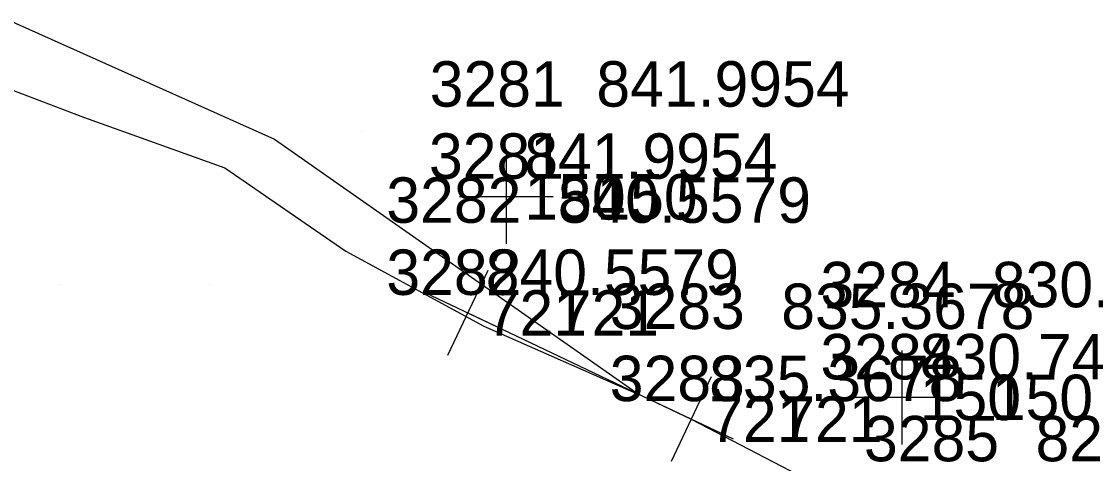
# Model space of a CAD drawing. Extents: x 1602514 to 1609837, y 863887 to 871157.
# Drawn here: x 1607302.3 to 1607481.2, y 866075.7 to 866149.2 of the extents above; entities that cross this region are included whole.
import ezdxf

# ---------------------------------------------------------------- set-up
doc = ezdxf.new("R2010")
doc.units = 0
for name, color, linetype in [('Default', 7, 'Continuous'), ('Survey-Point', 7, 'Continuous'), ('Survey-Ridge Lines', 7, 'Continuous'), ('Survey-Spot dirt', 7, 'Continuous'), ('Survey-Text-Elevation', 7, 'Continuous'), ('Survey-Text-Feature', 7, 'Continuous'), ('Survey-Text-Name and Number', 7, 'Continuous'), ('Survey-Vegetation trees', 7, 'Continuous')]:
    doc.layers.add(name, color=color, linetype=linetype)

msp = doc.modelspace()

# ---------------------------------------------------------------- linework, layer by layer
at = {"layer": 'Default'}
msp.add_lwpolyline([(1607376.65, 866100.75), (1607413.86, 866083.08), (1607456.21, 866061.07), (1607501.27, 866032.22), (1607532.2, 866001.2), (1607542.58, 865985.08), (1607555.96, 865978.49), (1607592.01, 865958.12), (1607618.26, 865934.07), (1607649.24, 865903.41), (1607675.25, 865870.53)], dxfattribs=at)
msp.add_lwpolyline([(1607376.65, 866100.75), (1607413.86, 866083.08), (1607456.21, 866061.07), (1607501.27, 866032.22), (1607532.2, 866001.2), (1607542.58, 865985.08), (1607555.96, 865978.49), (1607592.01, 865958.12), (1607618.26, 865934.07), (1607649.24, 865903.41), (1607675.25, 865870.53)], dxfattribs=at)
msp.add_lwpolyline([(1607376.65, 866100.75), (1607413.86, 866083.08), (1607456.21, 866061.07), (1607501.27, 866032.22), (1607532.2, 866001.2), (1607542.58, 865985.08), (1607555.96, 865978.49), (1607592.01, 865958.12), (1607618.26, 865934.07), (1607649.24, 865903.41), (1607675.25, 865870.53)], dxfattribs=at)
at = {"layer": 'Survey-Point'}
for p, q in [((1607380, 866107.81), (1607373.29, 866093.69)), ((1607380, 866107.81), (1607373.29, 866093.69)), ((1607383.7, 866097.4), (1607369.59, 866104.1)), ((1607383.7, 866097.4), (1607369.59, 866104.1)), ((1607417.21, 866090.14), (1607410.51, 866076.02)), ((1607417.21, 866090.14), (1607410.51, 866076.02)), ((1607420.91, 866079.73), (1607406.8, 866086.43)), ((1607420.91, 866079.73), (1607406.8, 866086.43))]:
    msp.add_line(p, q, dxfattribs=at)
at = {"layer": 'Survey-Ridge Lines'}
msp.add_lwpolyline([(1606960.51, 866234.4), (1606986.16, 866233.25), (1607010.94, 866232.18), (1607035.42, 866231.49), (1607059.83, 866230.46), (1607084.08, 866227.25), (1607108.13, 866221.24), (1607131.55, 866213.13), (1607155.03, 866205.21), (1607178.55, 866197.38), (1607202.29, 866190.27), (1607224.76, 866179.79), (1607246.48, 866167.48), (1607267.57, 866154.1), (1607290.48, 866141.76), (1607312.68, 866133.3), (1607336.21, 866124.87), (1607356.35, 866111.04), (1607379.32, 866098.57), (1607405.27, 866087.11)], dxfattribs=at)
msp.add_lwpolyline([(1606960.51, 866234.4), (1606986.16, 866233.25), (1607010.94, 866232.18), (1607035.42, 866231.49), (1607059.83, 866230.46), (1607084.08, 866227.25), (1607108.13, 866221.24), (1607131.55, 866213.13), (1607155.03, 866205.21), (1607178.55, 866197.38), (1607202.29, 866190.27), (1607224.76, 866179.79), (1607246.48, 866167.48), (1607267.57, 866154.1), (1607290.48, 866141.76), (1607312.68, 866133.3), (1607336.21, 866124.87), (1607356.35, 866111.04), (1607379.32, 866098.57), (1607405.27, 866087.11)], dxfattribs=at)
at = {"layer": 'Survey-Spot dirt'}
for p, q in [((1607358.91, 866130.91), (1607358.91, 866130.91)), ((1607358.91, 866130.91), (1607358.91, 866130.91)), ((1607384.27, 866130.61), (1607384.27, 866130.61)), ((1607384.27, 866130.61), (1607384.27, 866130.61)), ((1607383.08, 866127.89), (1607383.08, 866112.26)), ((1607383.08, 866127.89), (1607383.08, 866112.26)), ((1607390.9, 866120.07), (1607375.27, 866120.07)), ((1607390.9, 866120.07), (1607375.27, 866120.07)), ((1607308.77, 866105.48), (1607308.77, 866105.48)), ((1607308.77, 866105.48), (1607308.77, 866105.48)), ((1607333.63, 866105.5), (1607333.63, 866105.5)), ((1607333.63, 866105.5), (1607333.63, 866105.5)), ((1607448.93, 866094.52), (1607448.93, 866078.89)), ((1607448.93, 866094.52), (1607448.93, 866078.89)), ((1607456.75, 866086.7), (1607441.12, 866086.7)), ((1607456.75, 866086.7), (1607441.12, 866086.7))]:
    msp.add_line(p, q, dxfattribs=at)
at = {"layer": 'Survey-Vegetation trees'}
msp.add_lwpolyline([(1607371.63, 866314.6), (1607363.45, 866354.93), (1607271.33, 866407.26), (1607213.08, 866438.71), (1607220.16, 866370.58), (1607260.5, 866167.28), (1607344.45, 866129.68), (1607405.27, 866087.11)], dxfattribs=at)
msp.add_lwpolyline([(1607371.63, 866314.6), (1607363.45, 866354.93), (1607271.33, 866407.26), (1607213.08, 866438.71), (1607220.16, 866370.58), (1607260.5, 866167.28), (1607344.45, 866129.68), (1607405.27, 866087.11)], dxfattribs=at)

# ---------------------------------------------------------------- texts
at = {"layer": 'Survey-Text-Elevation'}
for s, p in [('841.9954', (1607398.08, 866135.07)), ('841.9954', (1607386.08, 866123.07)), ('840.5579', (1607391.65, 866115.75)), ('840.5579', (1607379.65, 866103.75)), ('830.7407', (1607463.93, 866101.7)), ('835.3678', (1607428.86, 866098.08)), ('830.7407', (1607451.93, 866089.7)), ('835.3678', (1607416.86, 866086.08)), ('828.3261', (1607471.21, 866076.07))]:
    msp.add_text(s, height=7.56, dxfattribs=at).set_placement(p)
at = {"layer": 'Survey-Text-Feature'}
for s, p in [('150', (1607386.08, 866116.29)), ('150', (1607398.08, 866116.29)), ('721', (1607379.65, 866096.97)), ('721', (1607391.65, 866096.97)), ('150', (1607451.93, 866082.92)), ('150', (1607463.93, 866082.92)), ('721', (1607416.86, 866079.3)), ('721', (1607428.86, 866079.3))]:
    msp.add_text(s, height=7.56, dxfattribs=at).set_placement(p)
at = {"layer": 'Survey-Text-Name and Number'}
for s, p in [('3281', (1607370.32, 866135.07)), ('3281', (1607370.2, 866123.07)), ('3282', (1607363.1, 866115.75)), ('3282', (1607363.1, 866103.75)), ('3284', (1607435.39, 866101.7)), ('3283', (1607400.31, 866098.08)), ('3284', (1607435.39, 866089.7)), ('3283', (1607400.31, 866086.08)), ('3285', (1607442.65, 866076.07))]:
    msp.add_text(s, height=7.56, dxfattribs=at).set_placement(p)

doc.saveas('drawing.dxf')
